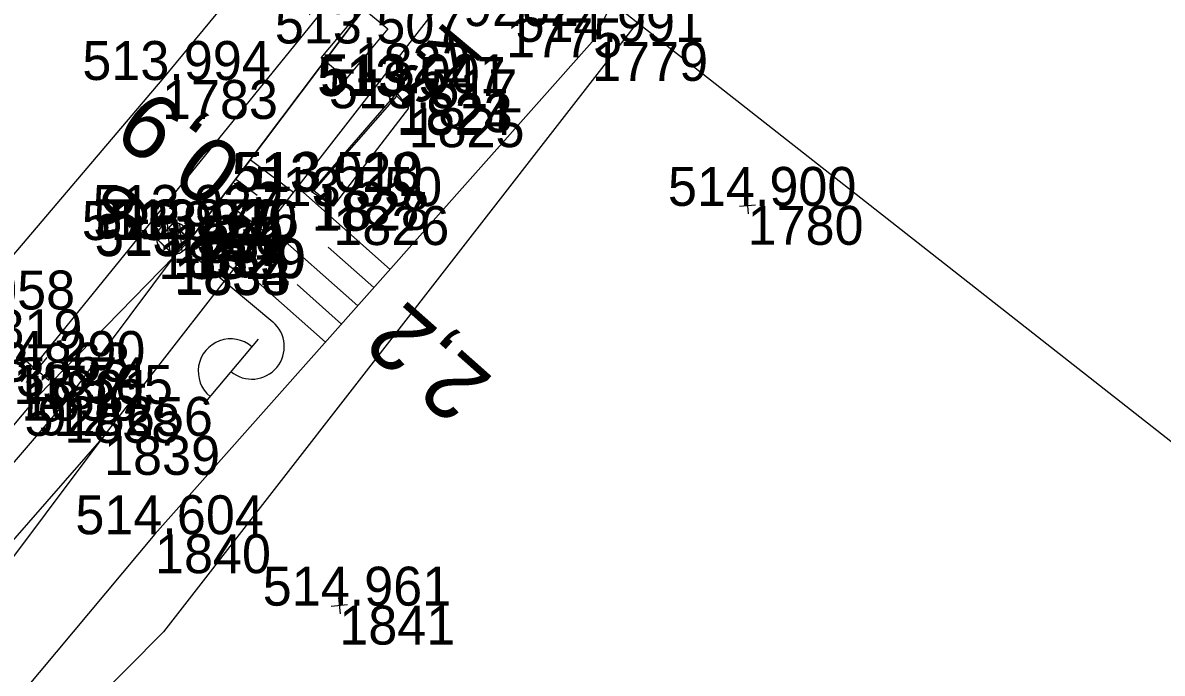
# Model space of a CAD drawing. Extents: x -1234191 to 23050, y -1290331 to -741191.
# Drawn here: x -865152.55 to -865117.47, y -1104774.73 to -1104754.69 of the extents above; entities that cross this region are included whole.
import ezdxf

# ---------------------------------------------------------------- set-up
doc = ezdxf.new("R2010")
doc.units = 0
for name, color, linetype in [('Vrstva 1', 7, 'Continuous'), ('Vrstva 12', 7, 'Continuous'), ('Vrstva 25', 7, 'Continuous'), ('Vrstva 4', 7, 'Continuous'), ('Vrstva 48', 7, 'Continuous'), ('Vrstva 49', 7, 'Continuous'), ('Vrstva 53', 7, 'Continuous'), ('Vrstva 6', 7, 'Continuous'), ('Vrstva 60', 7, 'Continuous'), ('Vrstva 61', 7, 'Continuous'), ('Vrstva 7', 7, 'Continuous')]:
    doc.layers.add(name, color=color, linetype=linetype)

msp = doc.modelspace()

# ---------------------------------------------------------------- linework, layer by layer
at = {"layer": 'Vrstva 1'}
msp.add_lwpolyline([(-865093, -1104655.139), (-865093.515, -1104656.832), (-865099.078, -1104673.311), (-865107.565, -1104693.512), (-865117.406, -1104712.511), (-865124.563, -1104724.404), (-865133.234, -1104737.204), (-865140.241, -1104746.569), (-865142.642, -1104749.624), (-865148.262, -1104756.451), (-865154.282, -1104763.521), (-865156.948, -1104766.707), (-865167.713, -1104779.363)], dxfattribs=at)
at = {"layer": 'Vrstva 12'}
for p, q in [((-865141.032, -1104756.946), (-865141.032, -1104756.86)), ((-865143.586, -1104759.867), (-865143.656, -1104759.897)), ((-865147.45, -1104761.33), (-865147.394, -1104761.36)), ((-865147.889, -1104761.834), (-865147.873, -1104761.878))]:
    msp.add_line(p, q, dxfattribs=at)
for points in [[(-865142.987, -1104760.336), (-865143.586, -1104759.867), (-865141.032, -1104756.946), (-865140.671, -1104757.321), (-865142.987, -1104760.336), (-865143.656, -1104759.897), (-865141.032, -1104756.86), (-865140.671, -1104757.321)], [(-865148.375, -1104761.382), (-865147.889, -1104761.834), (-865147.45, -1104761.33), (-865147.944, -1104760.885), (-865148.375, -1104761.382), (-865147.873, -1104761.878), (-865147.394, -1104761.36), (-865147.944, -1104760.885)]]:
    msp.add_lwpolyline(points, dxfattribs=at)
at = {"layer": 'Vrstva 25'}
for p, q in [((-865148.102, -1104760.868), (-865148.017, -1104761.822)), ((-865147.725, -1104760.872), (-865147.648, -1104761.748)), ((-865147.537, -1104761.653), (-865144.854, -1104763.9)), ((-865145.303, -1104764.437), (-865146.973, -1104766.43))]:
    msp.add_line(p, q, dxfattribs=at)
msp.add_lwpolyline([(-865142.076, -1104754.238), (-865141.31, -1104754.88), (-865142.594, -1104756.414), (-865143.36, -1104755.772), (-865142.076, -1104754.238)], dxfattribs=at)
msp.add_circle((-865147.92, -1104761.332), 0.5, dxfattribs=at)
for centre, start, end in [((-865145.496, -1104764.667), 230.0508, 50.0508), ((-865146.147, -1104765.426), 49.3482, 230.7533)]:
    msp.add_arc(centre, 1, start, end, dxfattribs=at)
at = {"layer": 'Vrstva 4'}
for points in [[(-865152.586, -1104765.745), (-865130.908, -1104739.02), (-865129.796, -1104737.233), (-865129.37, -1104736.724), (-865122.257, -1104726.042)], [(-865129.796, -1104737.233), (-865129.202, -1104737.707), (-865130.407, -1104739.454), (-865139.597, -1104750.505), (-865140.59, -1104752.316), (-865147.394, -1104761.36), (-865147.944, -1104760.885), (-865148.375, -1104761.382), (-865147.873, -1104761.878), (-865152.09, -1104766.2), (-865166.881, -1104783.885)]]:
    msp.add_lwpolyline(points, dxfattribs=at)
at = {"layer": 'Vrstva 48'}
for p, q in [((-865145.545, -1104758.902), (-865144.212, -1104759.904)), ((-865145.995, -1104759.501), (-865145.334, -1104759.999)), ((-865141.239, -1104762.287), (-865144.094, -1104759.753)), ((-865146.446, -1104760.1), (-865145.132, -1104761.089)), ((-865146.897, -1104760.7), (-865146.245, -1104761.191)), ((-865142.234, -1104763.409), (-865145.016, -1104760.94)), ((-865147.348, -1104761.299), (-865146.052, -1104762.274)), ((-865141.736, -1104762.848), (-865143.146, -1104761.597)), ((-865143.23, -1104764.531), (-865145.938, -1104762.128)), ((-865142.732, -1104763.97), (-865144.105, -1104762.752))]:
    msp.add_line(p, q, dxfattribs=at)
at = {"layer": 'Vrstva 49'}
for p, q in [((-865130.257, -1104760.08), (-865130.213, -1104760.578)), ((-865129.986, -1104760.307), (-865130.484, -1104760.351)), ((-865142.825, -1104772.396), (-865142.781, -1104772.894)), ((-865142.554, -1104772.623), (-865143.052, -1104772.667))]:
    msp.add_line(p, q, dxfattribs=at)
for points in [[(-865130.898, -1104747.274), (-865135.02, -1104755.278), (-865148.477, -1104770.445)], [(-865151.27, -1104766.428), (-865147.873, -1104761.878), (-865147.394, -1104761.36), (-865140.59, -1104752.316)], [(-865150.044, -1104767.416), (-865139.19, -1104753.436), (-865140.59, -1104752.316)], [(-865352.239, -1104971.397), (-865338.582, -1104952.929), (-865319.328, -1104931.704), (-865307.989, -1104921.15), (-865304.25, -1104917.8), (-865304.079, -1104917.687), (-865295.674, -1104909.257), (-865284.084, -1104898.147), (-865260.431, -1104878.252), (-865228.194, -1104852.357), (-865212.437, -1104836.829), (-865200.57, -1104822.15), (-865187.054, -1104807.578), (-865186.575, -1104807.104), (-865174.908, -1104794.221), (-865166.718, -1104784.474), (-865151.27, -1104766.428)], [(-865285.816, -1104909.035), (-865285.685, -1104909.377), (-865283.711, -1104908.822), (-865282.917, -1104907.895), (-865281.714, -1104905.638), (-865281.939, -1104905.449), (-865258.153, -1104881.495), (-865226.119, -1104855.271), (-865212.039, -1104842.275), (-865196.294, -1104825.233), (-865180.452, -1104807.789), (-865172.252, -1104796.726), (-865164.501, -1104786.715), (-865150.044, -1104767.416)], [(-865150.044, -1104767.416), (-865165.79, -1104785.458), (-865174.026, -1104795.076), (-865198.13, -1104823.974), (-865212.328, -1104840.414), (-865226.119, -1104855.271)], [(-865148.477, -1104770.445), (-865163.208, -1104788.051), (-865171.033, -1104798.366), (-865179.306, -1104808.553), (-865194.455, -1104827.194), (-865211.26, -1104845.941), (-865222.113, -1104856.352), (-865255.106, -1104883.794), (-865282.369, -1104911.364), (-865305.221, -1104930.293), (-865313.242, -1104937.559), (-865332.317, -1104956.332), (-865344.8, -1104972.876)]]:
    msp.add_lwpolyline(points, dxfattribs=at)
at = {"layer": 'Vrstva 53'}
msp.add_lwpolyline([(-865065.14, -1104601.6), (-865077.859, -1104640.709), (-865093.329, -1104687.069), (-865105.39, -1104724.26), (-865117.1, -1104742.76), (-865129.359, -1104749.17), (-865148.21, -1104773.45), (-865183.35, -1104808.92), (-865201.34, -1104824.1), (-865236.63, -1104858.239), (-865269.479, -1104887.85), (-865286.979, -1104901.079), (-865291.14, -1104909.389), (-865305.71, -1104930.37), (-865337.3, -1104967.79), (-865351.13, -1104980.659), (-865357.569, -1104987.239), (-865356.579, -1104987.37), (-865381.96, -1105044.819)], dxfattribs=at)
at = {"layer": 'Vrstva 6'}
msp.add_line((-865096.18, -1104784.115), (-865143.839, -1104746.658), dxfattribs=at)
at = {"layer": 'Vrstva 60'}
for p, q in [((-865142.335, -1104755.326), (-865142.335, -1104755.326)), ((-865135.02, -1104755.278), (-865135.02, -1104755.278)), ((-865148.262, -1104756.451), (-865148.262, -1104756.451)), ((-865141.032, -1104756.86), (-865141.032, -1104756.86)), ((-865141.032, -1104756.946), (-865141.032, -1104756.946)), ((-865140.671, -1104757.321), (-865140.671, -1104757.321)), ((-865143.656, -1104759.897), (-865143.656, -1104759.897)), ((-865143.586, -1104759.867), (-865143.586, -1104759.867)), ((-865142.987, -1104760.336), (-865142.987, -1104760.336)), ((-865130.235, -1104760.329), (-865130.235, -1104760.329)), ((-865147.944, -1104760.885), (-865147.944, -1104760.885)), ((-865147.92, -1104761.332), (-865147.92, -1104761.332)), ((-865147.45, -1104761.33), (-865147.45, -1104761.33)), ((-865148.375, -1104761.382), (-865148.375, -1104761.382)), ((-865147.394, -1104761.36), (-865147.394, -1104761.36)), ((-865147.889, -1104761.834), (-865147.889, -1104761.834)), ((-865147.873, -1104761.878), (-865147.873, -1104761.878)), ((-865152.124, -1104765.386), (-865152.124, -1104765.386)), ((-865152.09, -1104766.2), (-865152.09, -1104766.2)), ((-865151.27, -1104766.428), (-865151.27, -1104766.428)), ((-865150.044, -1104767.416), (-865150.044, -1104767.416)), ((-865148.477, -1104770.445), (-865148.477, -1104770.445)), ((-865142.803, -1104772.645), (-865142.803, -1104772.645))]:
    msp.add_line(p, q, dxfattribs=at)
at = {"layer": 'Vrstva 7'}
for p, q in [((-865151.741, -1104765.707), (-865152.507, -1104765.065)), ((-865151.803, -1104765.003), (-865152.445, -1104765.769))]:
    msp.add_line(p, q, dxfattribs=at)

# ---------------------------------------------------------------- texts
at = {"layer": 'Vrstva 25'}
for s, p in [('k.s.', (-865139.544, -1104754.618)), ('6', (-865149.596, -1104759.429))]:
    msp.add_text(s, height=1.5, rotation=230.0508, dxfattribs=at).set_placement(p)
at = {"layer": 'Vrstva 48'}
for s, rotation, p in [('0,9', 143.0451, (-865145.643, -1104758.875)), ('2,2', 138.4188, (-865138.021, -1104765.661))]:
    msp.add_text(s, height=2, rotation=rotation, dxfattribs=at).set_placement(p)
at = {"layer": 'Vrstva 60'}
for s, p in [('9262', (-865138.991, -1104754.789)), ('1775', (-865137.666, -1104755.751)), ('1822', (-865142.335, -1104756.526)), ('1779', (-865135.02, -1104756.478)), ('1783', (-865148.262, -1104757.651)), ('1823', (-865141.032, -1104758.06)), ('1824', (-865141.032, -1104758.146)), ('1825', (-865140.671, -1104758.521)), ('1827', (-865143.656, -1104761.097)), ('1828', (-865143.586, -1104761.067)), ('1826', (-865142.987, -1104761.536)), ('1780', (-865130.235, -1104761.529)), ('1831', (-865147.944, -1104762.085)), ('1835', (-865147.92, -1104762.532)), ('1830', (-865147.45, -1104762.53)), ('1832', (-865148.375, -1104762.582)), ('1829', (-865147.394, -1104762.56)), ('1834', (-865147.889, -1104763.034)), ('1833', (-865147.873, -1104763.078)), ('1819', (-865154.282, -1104764.721)), ('1821', (-865152.124, -1104766.586)), ('1836', (-865152.586, -1104766.945)), ('9282', (-865152.09, -1104767.4)), ('1838', (-865151.27, -1104767.628)), ('1839', (-865150.044, -1104768.616)), ('1840', (-865148.477, -1104771.645)), ('1841', (-865142.803, -1104773.845))]:
    msp.add_text(s, height=1.2, dxfattribs=at).set_placement(p)
at = {"layer": 'Vrstva 61'}
for s, p in [('513.507', (-865144.787, -1104755.326)), ('514.991', (-865137.377, -1104755.278)), ('513.994', (-865150.713, -1104756.451)), ('513.001', (-865143.389, -1104756.86)), ('513.547', (-865143.484, -1104756.946)), ('513.517', (-865143.123, -1104757.321)), ('513.028', (-865146.11, -1104759.897)), ('513.510', (-865146.037, -1104759.867)), ('513.550', (-865145.438, -1104760.336)), ('514.900', (-865132.686, -1104760.329)), ('513.927', (-865150.396, -1104760.885)), ('513.931', (-865150.732, -1104761.382)), ('513.979', (-865150.374, -1104761.332)), ('513.920', (-865149.901, -1104761.33)), ('513.536', (-865149.846, -1104761.36)), ('513.924', (-865150.34, -1104761.834)), ('513.580', (-865150.324, -1104761.878)), ('514.058', (-865156.736, -1104763.521)), ('514.290', (-865154.575, -1104765.386)), ('513.863', (-865155.038, -1104765.745)), ('513.574', (-865154.541, -1104766.2)), ('513.565', (-865153.726, -1104766.428)), ('512.656', (-865152.496, -1104767.416)), ('514.604', (-865150.928, -1104770.445)), ('514.961', (-865145.16, -1104772.645))]:
    msp.add_text(s, height=1.2, dxfattribs=at).set_placement(p)

doc.saveas('drawing.dxf')
